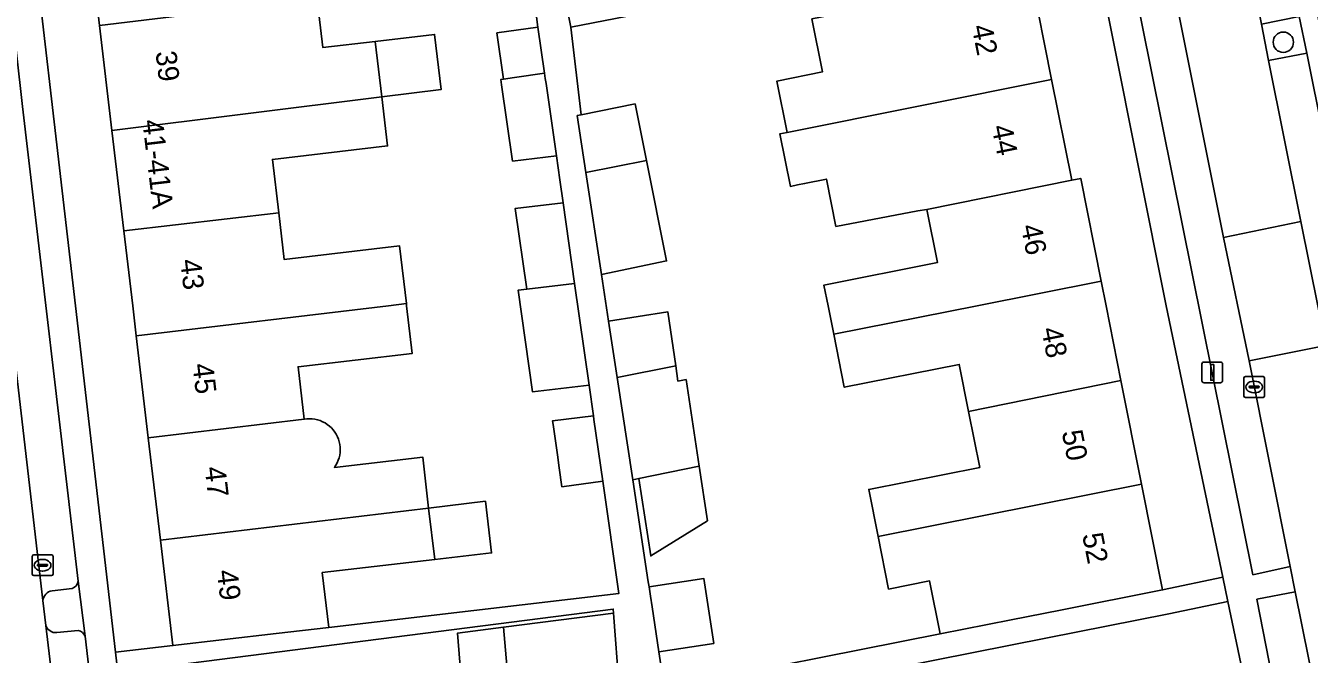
# Model space of a CAD drawing. Extents: x 162250 to 162661, y 380743 to 381606.
# Drawn here: x 162465.5 to 162527.2, y 380983.2 to 381013.5 of the extents above; entities that cross this region are included whole.
import ezdxf

# ---------------------------------------------------------------- set-up
doc = ezdxf.new("R2010")
doc.units = 0
for name, color, linetype in [('IMGEO_Boom', 7, 'Continuous'), ('IMGEO_Erf', 7, 'Continuous'), ('IMGEO_Groenvoorziening', 7, 'Continuous'), ('IMGEO_Kolk', 7, 'Continuous'), ('IMGEO_Lichtmast', 7, 'Continuous'), ('IMGEO_Pand', 7, 'Continuous'), ('IMGEO_Pand_nummerreeks', 7, 'Continuous'), ('IMGEO_Parkeervlak_open', 7, 'Continuous'), ('IMGEO_Rijbaan_lokaal_open', 7, 'Continuous'), ('IMGEO_Voetpad_open', 7, 'Continuous'), ('IMGEO_Woonerf_open', 7, 'Continuous')]:
    doc.layers.add(name, color=color, linetype=linetype)

msp = doc.modelspace()

# ---------------------------------------------------------------- linework, layer by layer
at = {"layer": 'IMGEO_Boom'}
msp.add_circle((162525.934, 381012.678), 0.489, dxfattribs=at)
at = {"layer": 'IMGEO_Erf'}
for points in [[(162462.62, 381045.107), (162467.864, 381000), (162469.785, 380983.331), (162472.547, 380983.649), (162471.948, 380988.726), (162471.367, 380993.647), (162470.788, 380998.552), (162470.617, 381000), (162470.191, 381003.608), (162469.621, 381008.437), (162469.025, 381013.484), (162468.432, 381018.509), (162467.848, 381023.463), (162467.253, 381028.502), (162466.67, 381033.444), (162466.095, 381038.309), (162465.473, 381043.58), (162464.907, 381048.38)], [(162513.809, 381015.841), (162514.797, 381010.889), (162515.763, 381006.041), (162516.198, 381006.128), (162517.179, 381001.19), (162517.415, 381000), (162518.128, 380996.413), (162519.12, 380991.418), (162520.131, 380986.332), (162523.029, 380986.937), (162520.3, 381000), (162512.477, 381039.235)], [(162479.49, 381014.742), (162479.765, 381012.423), (162482.276, 381012.72), (162485.129, 381013.057), (162485.443, 381010.401), (162482.592, 381010.047), (162482.87, 381007.693), (162477.337, 381007.039), (162477.639, 381004.479), (162477.906, 381002.221), (162483.449, 381002.877), (162483.775, 381000.103), (162483.787, 381000), (162484.056, 380997.711), (162478.568, 380997.07), (162478.863, 380994.545), (162478.992, 380994.562), (162479.121, 380994.567), (162479.25, 380994.561), (162479.379, 380994.543), (162479.505, 380994.515), (162479.629, 380994.475), (162479.748, 380994.425), (162479.863, 380994.364), (162479.972, 380994.294), (162480.074, 380994.215), (162480.169, 380994.126), (162480.256, 380994.03), (162480.334, 380993.927), (162480.403, 380993.817), (162480.461, 380993.702), (162480.51, 380993.581), (162480.548, 380993.458), (162480.575, 380993.331), (162480.59, 380993.202), (162480.595, 380993.073), (162480.588, 380992.943), (162480.569, 380992.815), (162480.54, 380992.689), (162480.499, 380992.566), (162480.448, 380992.447), (162480.387, 380992.332), (162480.316, 380992.224), (162484.559, 380992.719), (162484.845, 380990.271), (162487.574, 380990.598), (162487.872, 380988.113), (162485.134, 380987.793), (162479.73, 380987.162), (162480.039, 380984.524), (162493.986, 380986.153), (162493.214, 380991.57), (162491.254, 380991.291), (162491.123, 380992.21), (162491.035, 380992.828), (162490.826, 380994.289), (162490.801, 380994.468), (162492.767, 380994.703), (162492.556, 380996.185), (162489.842, 380995.86), (162489.146, 381000.744), (162489.558, 381000.793), (162489.003, 381004.678), (162491.306, 381004.948), (162491.148, 381006.059), (162490.984, 381007.207), (162488.878, 381006.96), (162488.354, 381010.629), (162488.318, 381010.888), (162488.439, 381010.905), (162488.123, 381013.127), (162490.1, 381013.408), (162489.141, 381020.884)], [(162494.9, 381014.038), (162491.683, 381013.405), (162492.171, 381009.19), (162494.771, 381009.713), (162495.315, 381006.992), (162496.283, 381002.155), (162493.154, 381001.5), (162493.494, 380999.262), (162496.339, 380999.714), (162496.721, 380997.111), (162496.828, 380996.38), (162497.223, 380996.451), (162497.857, 380992.281), (162498.257, 380989.656), (162495.522, 380987.965), (162494.955, 380991.689), (162494.656, 380991.628), (162495.404, 380986.713), (162495.44, 380986.477), (162498.076, 380986.877), (162498.55, 380983.755), (162495.915, 380983.354), (162496.184, 380981.582), (162509.432, 380984.21), (162508.926, 380986.762), (162506.953, 380986.371), (162506.45, 380988.904), (162506.002, 380991.163), (162511.341, 380992.223), (162510.806, 380994.92), (162510.358, 380997.18), (162504.828, 380996.083), (162504.322, 380998.627), (162504.049, 381000), (162503.851, 381000.996), (162509.309, 381002.083), (162508.802, 381004.631), (162508.356, 381004.561), (162504.423, 381003.817), (162503.97, 381006.093), (162502.916, 381005.883), (162502.584, 381005.817), (162502.235, 381005.747), (162501.731, 381008.275), (162502.08, 381008.345), (162501.589, 381010.812), (162503.773, 381011.248), (162503.262, 381013.812)], [(162525.511, 380975.056), (162523.272, 380985.775), (162520.426, 380985.181), (162514.514, 380984.008), (162495.265, 380980.189)]]:
    msp.add_lwpolyline(points, dxfattribs=at)
msp.add_lwpolyline([(162486.322, 380981.042), (162486.481, 380981.054), (162486.238, 380984.254), (162488.449, 380984.535), (162493.737, 380985.206), (162493.721, 380985.411), (162469.897, 380982.357), (162471.135, 380971.612), (162471.572, 380963.846), (162495.227, 380965.622), (162494.999, 380968.619), (162489.799, 380968.224), (162484.636, 380967.831), (162479.725, 380967.457), (162474.59, 380967.067), (162474.021, 380974.546), (162476.744, 380974.753), (162476.323, 380980.291), (162478.756, 380980.476), (162481.27, 380980.667), (162481.691, 380975.136), (162484.148, 380975.323), (162486.742, 380975.52)], close=True, dxfattribs=at)
at = {"layer": 'IMGEO_Groenvoorziening'}
msp.add_lwpolyline([(162526.697, 381013.911), (162524.88, 381013.554), (162525.216, 381011.798), (162527.071, 381012.154)], close=True, dxfattribs=at)
for points in [[(162467.712, 380986.405), (162466.742, 380986.292)], [(162468.323, 380984.109), (162467.991, 380986.747)], [(162466.298, 380985.818), (162466.443, 380984.612)], [(162466.969, 380984.274), (162468.002, 380984.384)]]:
    msp.add_lwpolyline(points, dxfattribs=at)
for centre, radius, start, end in [((162466.821, 380985.773), 0.525, 98.66046, 175.08303), ((162467.603, 380986.779), 0.389, 286.2393, 355.34629), ((162466.927, 380984.788), 0.515, 199.91763, 274.63394), ((162467.899, 380983.939), 0.457, 21.87422, 76.9526)]:
    msp.add_arc(centre, radius, start, end, dxfattribs=at)
at = {"layer": 'IMGEO_Kolk'}
for p, q in [((162524.036, 380995.669), (162524.036, 380996.521)), ((162524.111, 380996.595), (162524.963, 380996.595)), ((162524.338, 380996.138), (162524.736, 380996.138)), ((162524.524, 380996.375), (162524.549, 380996.375)), ((162525.037, 380996.521), (162525.037, 380995.669)), ((162524.963, 380995.595), (162524.111, 380995.595)), ((162524.295, 380996.089), (162524.295, 380996.101)), ((162524.733, 380996.052), (162524.335, 380996.052)), ((162524.547, 380995.815), (162524.522, 380995.815)), ((162524.779, 380996.101), (162524.779, 380996.089)), ((162465.785, 380987.092), (162465.785, 380987.944)), ((162465.86, 380988.018), (162466.712, 380988.018)), ((162466.044, 380987.512), (162466.044, 380987.524)), ((162466.482, 380987.475), (162466.084, 380987.475)), ((162466.087, 380987.561), (162466.485, 380987.561)), ((162466.273, 380987.798), (162466.298, 380987.798)), ((162466.528, 380987.524), (162466.528, 380987.512)), ((162466.786, 380987.944), (162466.786, 380987.092)), ((162466.712, 380987.018), (162465.86, 380987.018)), ((162466.296, 380987.238), (162466.271, 380987.238))]:
    msp.add_line(p, q, dxfattribs=at)
for points in [[(162524.036, 380995.669), (162524.036, 380996.521)], [(162524.111, 380996.595), (162524.963, 380996.595)], [(162525.037, 380996.521), (162525.037, 380995.669)], [(162524.963, 380995.595), (162524.111, 380995.595)], [(162465.785, 380987.092), (162465.785, 380987.944)], [(162465.86, 380988.018), (162466.712, 380988.018)], [(162466.786, 380987.944), (162466.786, 380987.092)], [(162466.712, 380987.018), (162465.86, 380987.018)]]:
    msp.add_lwpolyline(points, dxfattribs=at)
for centre, radius, start, end in [((162524.113, 380996.519), 0.0765, 91.55205, 178.44795), ((162524.113, 380996.519), 0.0765, 91.55205, 178.44795), ((162524.335, 380996.098), 0.0403, 85.87752, 175.75265), ((162524.74, 380996.1), 0.0386, 1.73085, 96.63898), ((162524.961, 380996.519), 0.0765, 1.55205, 88.44795), ((162524.961, 380996.519), 0.0765, 1.55205, 88.44795), ((162524.113, 380995.671), 0.0765, 181.55205, 268.44795), ((162524.113, 380995.671), 0.0765, 181.55205, 268.44795), ((162524.332, 380996.088), 0.0366, 178.93798, 274.71019), ((162524.736, 380996.095), 0.043, 264.86636, 352.45326), ((162524.961, 380995.671), 0.0765, 271.55205, 358.44795), ((162524.961, 380995.671), 0.0765, 271.55205, 358.44795), ((162465.862, 380987.942), 0.0765, 91.55205, 178.44795), ((162465.862, 380987.942), 0.0765, 91.55205, 178.44795), ((162466.084, 380987.521), 0.0403, 85.87752, 175.75265), ((162466.081, 380987.511), 0.0366, 178.93798, 274.71019), ((162466.485, 380987.518), 0.043, 264.86636, 352.45326), ((162466.489, 380987.523), 0.0386, 1.73085, 96.63898), ((162466.71, 380987.942), 0.0765, 1.55205, 88.44795), ((162466.71, 380987.942), 0.0765, 1.55205, 88.44795), ((162465.862, 380987.094), 0.0765, 181.55205, 268.44795), ((162465.862, 380987.094), 0.0765, 181.55205, 268.44795), ((162466.71, 380987.094), 0.0765, 271.55205, 358.44795), ((162466.71, 380987.094), 0.0765, 271.55205, 358.44795)]:
    msp.add_arc(centre, radius, start, end, dxfattribs=at)
for centre, major_axis, ratio, start_param, end_param in [((162524.523, 380996.095), (-0.387, 0.002), 0.722429, 4.712389, 7.853982), ((162524.548, 380996.095), (-0.39, 0.002), 0.717154, 1.570796, 4.712389), ((162466.272, 380987.518), (-0.387, 0.002), 0.722429, 4.712389, 7.853982), ((162466.297, 380987.518), (-0.39, 0.002), 0.717154, 1.570796, 4.712389)]:
    msp.add_ellipse(centre, major_axis=major_axis, ratio=ratio, start_param=start_param, end_param=end_param, dxfattribs=at)
at = {"layer": 'IMGEO_Lichtmast'}
for p, q in [((162522.022, 380996.394), (162522.022, 380997.194)), ((162522.022, 380997.194), (162522.022, 380996.394)), ((162522.122, 380997.294), (162522.912, 380997.294)), ((162522.912, 380997.294), (162522.122, 380997.294)), ((162523.012, 380997.194), (162523.012, 380996.394)), ((162523.012, 380996.394), (162523.012, 380997.194)), ((162522.912, 380996.294), (162522.122, 380996.294)), ((162522.122, 380996.294), (162522.912, 380996.294))]:
    msp.add_line(p, q, dxfattribs=at)
msp.add_lwpolyline([(162522.442, 380997.169), (162522.592, 380997.169), (162522.592, 380996.419), (162522.442, 380996.419), (162522.442, 380997.169)], dxfattribs=at)
for centre, start, end in [((162522.122, 380997.194), 90, 180), ((162522.122, 380997.194), 90, 180), ((162522.912, 380997.194), 0, 90), ((162522.912, 380997.194), 360, 90), ((162522.122, 380996.394), 180, 270), ((162522.122, 380996.394), 180, 270), ((162522.912, 380996.394), 270, 0), ((162522.912, 380996.394), 270, 0)]:
    msp.add_arc(centre, 0.1, start, end, dxfattribs=at)
at = {"layer": 'IMGEO_Pand'}
for points in [[(162493.585, 381016.652), (162491.14, 381016.168), (162491.683, 381013.405), (162494.9, 381014.038), (162494.356, 381016.804)], [(162503.262, 381013.812), (162503.773, 381011.248), (162501.589, 381010.812), (162502.08, 381008.345), (162514.797, 381010.889), (162513.809, 381015.841), (162506.422, 381014.42)], [(162476.476, 381014.38), (162469.025, 381013.484), (162469.621, 381008.437), (162482.592, 381010.047), (162482.276, 381012.72), (162479.765, 381012.423), (162479.49, 381014.742)], [(162490.1, 381013.408), (162488.123, 381013.127), (162488.439, 381010.905), (162488.967, 381010.98), (162490.417, 381011.187)], [(162482.276, 381012.72), (162482.592, 381010.047), (162485.443, 381010.401), (162485.129, 381013.057)], [(162490.454, 381010.928), (162490.417, 381011.187), (162488.967, 381010.98), (162488.439, 381010.905), (162488.318, 381010.888), (162488.354, 381010.629), (162488.878, 381006.96), (162490.984, 381007.207), (162490.488, 381010.688)], [(162514.797, 381010.889), (162502.08, 381008.345), (162501.731, 381008.275), (162502.235, 381005.747), (162502.584, 381005.817), (162502.916, 381005.883), (162503.97, 381006.093), (162504.423, 381003.817), (162508.356, 381004.561), (162508.802, 381004.631), (162515.763, 381006.041)], [(162477.337, 381007.039), (162482.87, 381007.693), (162482.592, 381010.047), (162469.621, 381008.437), (162470.191, 381003.608), (162477.639, 381004.479)], [(162494.771, 381009.713), (162492.171, 381009.19), (162491.991, 381009.154), (162492.408, 381006.41), (162495.315, 381006.992)], [(162495.315, 381006.992), (162492.408, 381006.41), (162493.154, 381001.5), (162496.283, 381002.155)], [(162515.763, 381006.041), (162508.802, 381004.631), (162509.309, 381002.083), (162503.851, 381000.996), (162504.049, 381000), (162504.322, 380998.627), (162511.21, 381000), (162517.179, 381001.19), (162516.198, 381006.128)], [(162491.306, 381004.948), (162489.003, 381004.678), (162489.558, 381000.793), (162491.86, 381001.068)], [(162477.639, 381004.479), (162470.191, 381003.608), (162470.617, 381000), (162470.788, 380998.552), (162482.914, 381000), (162483.775, 381000.103), (162483.449, 381002.877), (162477.906, 381002.221)], [(162491.86, 381001.068), (162489.558, 381000.793), (162489.146, 381000.744), (162489.842, 380995.86), (162492.556, 380996.185)], [(162518.128, 380996.413), (162517.415, 381000), (162517.179, 381001.19), (162511.21, 381000), (162504.322, 380998.627), (162504.828, 380996.083), (162510.358, 380997.18), (162510.806, 380994.92)], [(162483.775, 381000.103), (162482.914, 381000), (162470.788, 380998.552), (162471.367, 380993.647), (162478.863, 380994.545), (162478.568, 380997.07), (162484.056, 380997.711), (162483.787, 381000)], [(162493.907, 380996.55), (162496.721, 380997.111), (162496.339, 380999.714), (162493.494, 380999.262)], [(162497.223, 380996.451), (162496.828, 380996.38), (162496.721, 380997.111), (162493.907, 380996.55), (162494.656, 380991.628), (162494.955, 380991.689), (162497.857, 380992.281)], [(162518.128, 380996.413), (162510.806, 380994.92), (162511.341, 380992.223), (162506.002, 380991.163), (162506.45, 380988.904), (162519.12, 380991.418)], [(162478.863, 380994.545), (162471.367, 380993.647), (162471.948, 380988.726), (162484.845, 380990.271), (162484.559, 380992.719), (162480.316, 380992.224), (162480.387, 380992.332), (162480.448, 380992.447), (162480.499, 380992.566), (162480.54, 380992.689), (162480.569, 380992.815), (162480.588, 380992.943), (162480.595, 380993.073), (162480.59, 380993.202), (162480.575, 380993.331), (162480.548, 380993.458), (162480.51, 380993.581), (162480.461, 380993.702), (162480.403, 380993.817), (162480.334, 380993.927), (162480.256, 380994.03), (162480.169, 380994.126), (162480.074, 380994.215), (162479.972, 380994.294), (162479.863, 380994.364), (162479.748, 380994.425), (162479.629, 380994.475), (162479.505, 380994.515), (162479.379, 380994.543), (162479.25, 380994.561), (162479.121, 380994.567), (162478.992, 380994.562)], [(162492.793, 380994.524), (162492.767, 380994.703), (162490.801, 380994.468), (162490.826, 380994.289), (162491.035, 380992.828), (162491.123, 380992.21), (162491.254, 380991.291), (162493.214, 380991.57)], [(162497.857, 380992.281), (162494.955, 380991.689), (162495.522, 380987.965), (162498.257, 380989.656)], [(162519.12, 380991.418), (162506.45, 380988.904), (162506.953, 380986.371), (162508.926, 380986.762), (162509.432, 380984.21), (162512.847, 380984.887), (162515.227, 380985.359), (162520.131, 380986.332)], [(162484.845, 380990.271), (162485.134, 380987.793), (162487.872, 380988.113), (162487.574, 380990.598)], [(162471.948, 380988.726), (162472.547, 380983.649), (162477.514, 380984.229), (162480.039, 380984.524), (162479.73, 380987.162), (162485.134, 380987.793), (162484.845, 380990.271)], [(162495.44, 380986.477), (162495.508, 380986.028), (162495.586, 380985.514), (162495.915, 380983.354), (162498.55, 380983.755), (162498.076, 380986.877)], [(162493.737, 380985.206), (162488.449, 380984.535), (162488.728, 380981.225), (162491.33, 380981.423), (162494.009, 380981.627)], [(162488.449, 380984.535), (162486.238, 380984.254), (162486.481, 380981.054), (162488.728, 380981.225)]]:
    msp.add_lwpolyline(points, close=True, dxfattribs=at)
at = {"layer": 'IMGEO_Parkeervlak_open'}
for points in [[(162516.111, 381038.103), (162514.276, 381037.726), (162524.476, 380987.064), (162526.262, 380987.458), (162524.286, 380997.353), (162523.062, 381003.288)], [(162527.606, 380999.923), (162529.44, 381000.334), (162527.071, 381012.154), (162525.216, 381011.798), (162526.775, 381004.062)], [(162529.238, 380972.673), (162529.173, 380972.977), (162526.498, 380986.245), (162524.664, 380985.878), (162527.328, 380972.293)]]:
    msp.add_lwpolyline(points, close=True, dxfattribs=at)
for points in [[(162463.47, 381010.085), (162466.298, 380985.818)], [(162467.991, 380986.747), (162465.322, 381009.581)], [(162466.742, 380986.292), (162467.712, 380986.405)], [(162466.443, 380984.612), (162468.735, 380965.321)], [(162468.002, 380984.384), (162466.969, 380984.274)], [(162470.398, 380966.255), (162468.323, 380984.109)]]:
    msp.add_lwpolyline(points, dxfattribs=at)
for centre, radius, start, end in [((162466.821, 380985.773), 0.525, 98.66046, 175.08303), ((162467.603, 380986.779), 0.389, 286.2393, 355.34629), ((162466.927, 380984.788), 0.515, 199.91763, 274.63394), ((162467.899, 380983.939), 0.457, 21.87422, 76.9526)]:
    msp.add_arc(centre, radius, start, end, dxfattribs=at)
at = {"layer": 'IMGEO_Rijbaan_lokaal_open'}
msp.add_lwpolyline([(162460.5, 381035.516), (162460.418, 381036.093), (162456.733, 381035.695), (162458.261, 381022.719), (162458.412, 381021.524), (162461.237, 380997.285), (162461.392, 380996.087), (162464.213, 380971.852), (162464.376, 380970.663), (162465.07, 380964.466), (162468.787, 380964.749), (162468.735, 380965.321), (162466.443, 380984.612), (162466.298, 380985.818), (162463.47, 381010.085), (162463.312, 381011.262)], close=True, dxfattribs=at)
at = {"layer": 'IMGEO_Voetpad_open'}
for points in [[(162462.351, 381035.014), (162465.026, 381012.162), (162465.322, 381009.581), (162467.991, 380986.747), (162468.323, 380984.109), (162470.398, 380966.255), (162470.699, 380963.849), (162471.572, 380963.846), (162471.135, 380971.612), (162469.897, 380982.357), (162469.785, 380983.331), (162467.864, 381000), (162462.62, 381045.107), (162455.21, 381107.834)], [(162535.808, 380974.554), (162533.01, 380988.176), (162532.797, 380989.217), (162530.582, 381000), (162529.31, 381005.466), (162522.143, 381040.929), (162522.087, 381041.214), (162521.287, 381041.063), (162521.648, 381039.309), (162523.995, 381027.547), (162524.343, 381025.754), (162526.697, 381013.911), (162527.071, 381012.154), (162529.44, 381000.334), (162529.751, 380998.475), (162532.173, 380986.691), (162532.52, 380984.907), (162534.731, 380974.16), (162532.831, 380973.854), (162532.879, 380973.707), (162533.062, 380972.669)], [(162514.276, 381037.726), (162513.922, 381039.54), (162512.477, 381039.235), (162520.3, 381000), (162523.029, 380986.937), (162523.272, 380985.775), (162525.511, 380975.056), (162526.18, 380971.982), (162526.854, 380968.89), (162529.804, 380969.718)], [(162529.652, 380970.821), (162529.238, 380972.673), (162527.328, 380972.293), (162524.664, 380985.878), (162526.498, 380986.245), (162526.262, 380987.458), (162524.476, 380987.064), (162514.276, 381037.726)], [(162489.141, 381020.884), (162490.1, 381013.408), (162490.417, 381011.187), (162490.454, 381010.928), (162490.488, 381010.688), (162490.984, 381007.207), (162491.148, 381006.059), (162491.306, 381004.948), (162491.86, 381001.068), (162492.556, 380996.185), (162492.767, 380994.703), (162492.793, 380994.524), (162493.214, 380991.57), (162493.986, 380986.153), (162480.039, 380984.524), (162477.514, 380984.229), (162472.547, 380983.649), (162469.785, 380983.331), (162469.897, 380982.357), (162493.721, 380985.411), (162493.737, 380985.206), (162494.009, 380981.627)], [(162495.265, 380980.189), (162514.514, 380984.008), (162520.426, 380985.181), (162523.272, 380985.775), (162523.029, 380986.937), (162520.131, 380986.332), (162515.227, 380985.359), (162512.847, 380984.887), (162509.432, 380984.21), (162496.184, 380981.582), (162495.915, 380983.354), (162495.586, 380985.514), (162495.508, 380986.028), (162495.44, 380986.477), (162495.404, 380986.713), (162494.656, 380991.628), (162493.907, 380996.55), (162493.494, 380999.262), (162493.154, 381001.5), (162492.408, 381006.41), (162491.991, 381009.154), (162492.171, 381009.19), (162491.683, 381013.405), (162491.14, 381016.168)]]:
    msp.add_lwpolyline(points, dxfattribs=at)
at = {"layer": 'IMGEO_Woonerf_open'}
for points in [[(162522.507, 381025.416), (162522.15, 381027.163), (162519.795, 381038.925), (162519.722, 381039.307), (162516.023, 381038.603), (162516.111, 381038.103), (162523.062, 381003.288), (162526.775, 381004.062), (162525.216, 381011.798), (162524.88, 381013.554)], [(162526.775, 381004.062), (162523.062, 381003.288), (162524.286, 380997.353), (162527.982, 380998.093), (162527.606, 380999.923)], [(162530.338, 380986.31), (162527.982, 380998.093), (162524.286, 380997.353), (162526.262, 380987.458), (162526.498, 380986.245), (162529.173, 380972.977), (162532.879, 380973.707), (162532.831, 380973.854), (162530.682, 380984.53)]]:
    msp.add_lwpolyline(points, close=True, dxfattribs=at)

# ---------------------------------------------------------------- texts
at = {"layer": 'IMGEO_Pand_nummerreeks'}
for s, rotation, p in [('42', 281.27332, (162510.944, 381013.437)), ('39', 276.73204, (162471.713, 381012.213)), ('41-41A', 276.73204, (162471.075, 381008.91)), ('44', 281.2756, (162511.905, 381008.618)), ('46', 281.23259, (162513.311, 381003.83)), ('43', 276.73165, (162472.896, 381002.197)), ('48', 281.23897, (162514.293, 380998.881)), ('45', 276.73179, (162473.487, 380997.185)), ('50', 281.23897, (162515.277, 380993.929)), ('47', 276.73204, (162474.073, 380992.217)), ('52', 281.24122, (162516.26, 380988.982)), ('49', 276.73179, (162474.66, 380987.25))]:
    msp.add_text(s, height=1, rotation=rotation, dxfattribs=at).set_placement(p)

doc.saveas('drawing.dxf')
